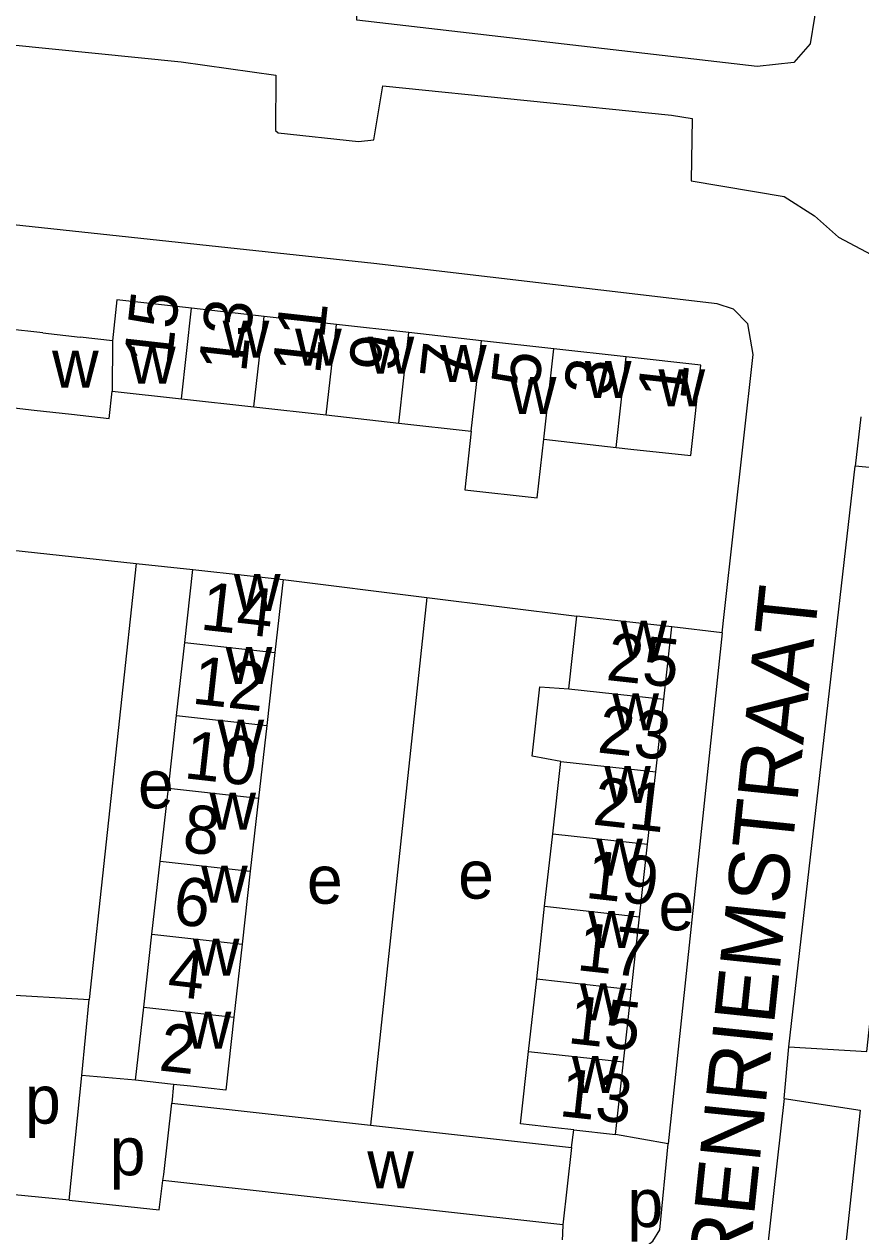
# Model space of a CAD drawing. Extents: x 161936 to 163647, y 386450 to 388633.
# Drawn here: x 162323.6 to 162393, y 386565 to 386665.3 of the extents above; entities that cross this region are included whole.
import ezdxf

# ---------------------------------------------------------------- set-up
doc = ezdxf.new("R2010")
doc.units = 0
for name, color, linetype in [('BLT_Basislijn', 7, 'Continuous'), ('BLT_Bebouwing', 7, 'Continuous'), ('BLT_Centroide', 7, 'Continuous'), ('BLT_Huisnummer', 7, 'Continuous'), ('BLT_Huisnummer_ tussenligend', 7, 'Continuous'), ('BLT_Onderverdeling_panden', 7, 'Continuous'), ('BLT_Straatnaam', 7, 'Continuous')]:
    doc.layers.add(name, color=color, linetype=linetype)

msp = doc.modelspace()

# ---------------------------------------------------------------- linework, layer by layer
at = {"layer": 'BLT_Basislijn'}
for p, q in [((162393.02, 386632.73), (162392.53, 386628.62)), ((162387.05, 386580.4), (162392.53, 386628.62)), ((162319.69, 386621.96), (162332.86, 386620.55)), ((162332.86, 386620.55), (162328.97, 386584.33)), ((162332.86, 386620.55), (162337.58, 386620.05)), ((162345.06, 386619.21), (162357, 386617.72)), ((162357, 386617.72), (162352.32, 386573.89)), ((162357, 386617.72), (162369.45, 386616.17)), ((162381.51, 386614.78), (162377.03, 386572.33)), ((162381.51, 386614.78), (162377.33, 386615.29)), ((162386.66, 386576.12), (162387.05, 386580.4)), ((162332.82, 386577.64), (162328.36, 386578.02)), ((162335.97, 386577.28), (162335.82, 386575.73)), ((162386.66, 386576.12), (162383.94, 386552.2)), ((162368.99, 386572.04), (162369.19, 386573.5)), ((162377.03, 386572.33), (162372.64, 386573.11)), ((162327.3, 386567.65), (162318.62, 386568.52))]:
    msp.add_line(p, q, dxfattribs=at)
for points in [[(162357.02, 386722.09), (162358.39, 386728.69), (162395.24, 386724.75), (162389.18, 386665.91), (162388.81, 386663.7), (162387.45, 386662.16), (162384.42, 386661.81), (162351.17, 386665.66), (162351.25, 386669.26)], [(162302.02, 386665.88), (162302.09, 386661.04), (162307.96, 386660.37), (162310.07, 386660.56), (162310.77, 386664.67), (162311.6, 386664.74), (162336.61, 386662.2), (162344.45, 386661.09), (162344.44, 386656.52), (162344.64, 386656.31), (162351.31, 386655.6), (162352.59, 386655.74), (162353.35, 386660.21), (162377.29, 386657.78), (162379.02, 386657.51), (162378.94, 386652.33), (162386.65, 386651.03), (162389.18, 386649.42), (162391.15, 386647.64), (162394.34, 386645.97)], [(162381.51, 386614.78), (162381.67, 386616.3), (162384.07, 386637.9), (162383.62, 386640.46), (162382.44, 386641.67), (162381.08, 386642.1), (162352.59, 386645.46), (162212.57, 386660.48)], [(162387.05, 386580.4), (162393.5, 386580), (162398.68, 386628.05), (162392.53, 386628.62)], [(162318.62, 386568.52), (162320.13, 386583.29), (162321.33, 386584.76), (162328.97, 386584.33)], [(162328.36, 386578.02), (162328.97, 386584.33)], [(162327.3, 386567.65), (162328.36, 386578.02)], [(162386.66, 386576.12), (162392.95, 386575.15), (162390.45, 386551.71), (162383.94, 386552.2)], [(162368.28, 386565.61), (162368.18, 386562.89), (162369.39, 386562.62), (162373.59, 386562.6), (162375.76, 386564.26), (162376.33, 386565.21), (162377.03, 386572.33)], [(162327.3, 386567.65), (162334.79, 386566.87), (162335.07, 386569.29)]]:
    msp.add_lwpolyline(points, dxfattribs=at)
at = {"layer": 'BLT_Bebouwing'}
for p, q in [((162343.48, 386641.06), (162337.47, 386641.74)), ((162349.49, 386640.39), (162343.48, 386641.06)), ((162325.12, 386639.7), (162322.1, 386640.03)), ((162325.12, 386639.7), (162328.23, 386639.35)), ((162355.51, 386639.72), (162349.49, 386640.39)), ((162361.52, 386639.05), (162355.51, 386639.72)), ((162330.9, 386639.05), (162328.23, 386639.35)), ((162367.53, 386638.38), (162361.52, 386639.05)), ((162373.54, 386637.7), (162367.53, 386638.38)), ((162330.87, 386634.86), (162336.63, 386634.22)), ((162336.63, 386634.22), (162342.64, 386633.55)), ((162342.64, 386633.55), (162348.65, 386632.88)), ((162324.4, 386633.29), (162327.51, 386632.94)), ((162348.65, 386632.88), (162354.67, 386632.21)), ((162354.67, 386632.21), (162360.68, 386631.53)), ((162336.9, 386613.99), (162337.58, 386620.05)), ((162345.06, 386619.21), (162344.38, 386613.15)), ((162368.78, 386610.14), (162369.45, 386616.17)), ((162376.66, 386609.27), (162377.33, 386615.29)), ((162336.22, 386607.93), (162336.9, 386613.99)), ((162344.38, 386613.15), (162343.7, 386607.09)), ((162375.99, 386603.24), (162376.66, 386609.27)), ((162335.54, 386601.88), (162336.22, 386607.93)), ((162343.7, 386607.09), (162343.02, 386601.04)), ((162367.45, 386598.09), (162368.11, 386604.11)), ((162375.32, 386597.22), (162375.99, 386603.24)), ((162334.86, 386595.82), (162335.54, 386601.88)), ((162343.02, 386601.04), (162342.34, 386594.98)), ((162366.77, 386592.07), (162367.45, 386598.09)), ((162374.65, 386591.19), (162375.32, 386597.22)), ((162334.18, 386589.76), (162334.86, 386595.82)), ((162342.34, 386594.98), (162341.66, 386588.92)), ((162366.11, 386586.04), (162366.77, 386592.07)), ((162373.98, 386585.17), (162374.65, 386591.19)), ((162333.5, 386583.7), (162334.18, 386589.76)), ((162341.66, 386588.92), (162340.98, 386582.86)), ((162365.43, 386580.02), (162366.11, 386586.04)), ((162373.31, 386579.14), (162373.98, 386585.17)), ((162372.64, 386573.11), (162373.31, 386579.14)), ((162335.16, 386569.79), (162335.82, 386575.73)), ((162335.82, 386575.73), (162352.32, 386573.89)), ((162352.32, 386573.89), (162368.99, 386572.04)), ((162369.19, 386573.5), (162372.64, 386573.11)), ((162368.99, 386572.04), (162368.28, 386565.61)), ((162335.07, 386569.29), (162335.16, 386569.79)), ((162368.28, 386565.61), (162335.07, 386569.29))]:
    msp.add_line(p, q, dxfattribs=at)
for points in [[(162337.47, 386641.74), (162331.27, 386642.43), (162330.9, 386639.05)], [(162372.7, 386630.19), (162373.93, 386630.05), (162378.9, 386629.5), (162379.74, 386637.01), (162373.54, 386637.7)], [(162321.51, 386635.58), (162321.3, 386633.64), (162324.4, 386633.29)], [(162327.51, 386632.94), (162330.62, 386632.6), (162330.87, 386634.86)], [(162360.68, 386631.53), (162360.14, 386626.67), (162366.15, 386626), (162366.69, 386630.86)], [(162366.69, 386630.86), (162372.7, 386630.19)], [(162337.58, 386620.05), (162342.09, 386619.54), (162345.06, 386619.21)], [(162377.33, 386615.29), (162372.36, 386615.84), (162369.45, 386616.17)], [(162368.11, 386604.11), (162365.73, 386604.54), (162366.37, 386610.3), (162368.78, 386610.14)], [(162332.82, 386577.64), (162333.5, 386583.7)], [(162340.98, 386582.86), (162340.3, 386576.8), (162337.37, 386577.13), (162335.97, 386577.28)], [(162369.19, 386573.5), (162367.67, 386573.67), (162364.77, 386573.99), (162365.43, 386580.02)], [(162335.97, 386577.28), (162332.82, 386577.64)]]:
    msp.add_lwpolyline(points, dxfattribs=at)
at = {"layer": 'BLT_Onderverdeling_panden'}
for p, q in [((162336.63, 386634.22), (162337.47, 386641.74)), ((162342.64, 386633.55), (162343.48, 386641.06)), ((162348.65, 386632.88), (162349.49, 386640.39)), ((162354.67, 386632.21), (162355.51, 386639.72)), ((162330.9, 386639.05), (162330.87, 386634.86)), ((162360.68, 386631.53), (162361.52, 386639.05)), ((162366.69, 386630.86), (162367.53, 386638.38)), ((162372.7, 386630.19), (162373.54, 386637.7)), ((162336.9, 386613.99), (162344.38, 386613.15)), ((162368.78, 386610.14), (162376.66, 386609.27)), ((162336.22, 386607.93), (162343.7, 386607.09)), ((162368.11, 386604.11), (162375.99, 386603.24)), ((162335.54, 386601.88), (162343.02, 386601.04)), ((162367.45, 386598.09), (162375.32, 386597.22)), ((162334.86, 386595.82), (162342.34, 386594.98)), ((162366.77, 386592.07), (162374.65, 386591.19)), ((162334.18, 386589.76), (162341.66, 386588.92)), ((162366.11, 386586.04), (162373.98, 386585.17)), ((162333.5, 386583.7), (162340.98, 386582.86)), ((162365.43, 386580.02), (162373.31, 386579.14))]:
    msp.add_line(p, q, dxfattribs=at)

# ---------------------------------------------------------------- texts
at = {"layer": 'BLT_Centroide'}
for s, p in [('w', (162340.05, 386637.64)), ('w', (162346.06, 386636.97)), ('w', (162332.27, 386635.47)), ('w', (162352.08, 386636.3)), ('w', (162358.09, 386635.62)), ('w', (162325.89, 386635.15)), ('w', (162370.11, 386634.28)), ('w', (162376.22, 386633.59)), ('w', (162363.88, 386632.95)), ('w', (162340.98, 386616.59)), ('w', (162373.06, 386612.72)), ('w', (162340.3, 386610.53)), ('w', (162372.39, 386606.69)), ('w', (162339.62, 386604.5)), ('e', (162333.02, 386600.21)), ('w', (162371.72, 386600.66)), ('w', (162338.95, 386598.44)), ('w', (162371.05, 386594.62)), ('w', (162338.26, 386592.38)), ('e', (162347.04, 386592.29)), ('e', (162359.59, 386592.71)), ('e', (162376.22, 386590.08)), ('w', (162370.38, 386588.62)), ('w', (162337.57, 386586.31)), ('w', (162369.7, 386582.59)), ('w', (162336.9, 386580.25)), ('w', (162369.03, 386576.56)), ('p', (162323.64, 386574.02)), ('p', (162330.67, 386569.73)), ('w', (162352.05, 386568.66)), ('p', (162373.64, 386565.43))]:
    msp.add_text(s, height=4, dxfattribs=at).set_placement(p)
at = {"layer": 'BLT_Huisnummer'}
for s, rotation, p in [('13', 83.6205, (162341.99, 386636.33)), ('9', 83.6263, (162354.48, 386636.36)), ('5', 83.6255, (162366.29, 386635.03)), ('1', 83.6222, (162378.44, 386634.06)), ('14', 353.5968, (162338.11, 386615.07)), ('25', 353.6574, (162371.79, 386610.88)), ('10', 353.596, (162336.76, 386602.72)), ('21', 353.6566, (162370.68, 386598.87)), ('6', 353.5951, (162335.84, 386590.61)), ('17', 353.6622, (162369.35, 386586.78)), ('2', 353.5853, (162334.67, 386578.45)), ('13', 353.6611, (162367.89, 386574.66))]:
    msp.add_text(s, height=4, rotation=rotation, dxfattribs=at).set_placement(p)
at = {"layer": 'BLT_Huisnummer_ tussenligend'}
for s, rotation, p in [('15', 83.6205, (162335.8, 386636.97)), ('11', 83.6263, (162348.13, 386636.19)), ('7', 83.6255, (162360.36, 386635.66)), ('3', 83.6222, (162372.33, 386634.39)), ('12', 353.596, (162337.42, 386608.92)), ('23', 353.6566, (162371.07, 386604.86)), ('8', 353.5951, (162336.62, 386596.61)), ('19', 353.6622, (162370.07, 386592.78)), ('4', 353.5853, (162335.37, 386584.65)), ('15', 353.6611, (162368.6, 386580.72))]:
    msp.add_text(s, height=4, rotation=rotation, dxfattribs=at).set_placement(p)
at = {"layer": 'BLT_Straatnaam'}
msp.add_text('DIERENRIEMSTRAAT', height=5, rotation=84.0401, dxfattribs=at).set_placement((162382.48, 386550.38))

doc.saveas('drawing.dxf')
